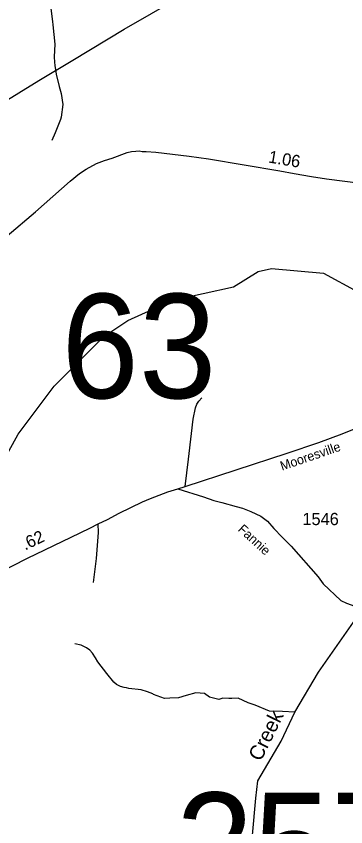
# Model space of a CAD drawing. Extents: x 1473865 to 1648260, y 639067 to 773536.
# Drawn here: x 1505377 to 1508748, y 688484 to 696762 of the extents above; entities that cross this region are included whole.
import ezdxf

# ---------------------------------------------------------------- set-up
doc = ezdxf.new("R2010")
doc.units = 0
for name, color, linetype in [('Exist Hydrographic Creek Single Shore', 7, 'Continuous'), ('Exist Hydrographic Creek Single Shore Label', 7, 'Continuous'), ('Exist Hydrographic Misc Water Feature', 7, 'Continuous'), ('Exist Road Non-System Type 51', 7, 'Continuous'), ('Exist Road Primary NC Attributed', 7, 'Continuous'), ('Exist Road Primary NC Label', 7, 'Continuous'), ('Exist Road Primary NC Mileage Hundredths English Label', 7, 'Continuous'), ('Exist Road Secondary Mileage Hundredths English Label', 7, 'Continuous'), ('Exist Road Secondary Structure Standard Bridge Number Label', 7, 'Continuous'), ('Exist Road Secondary Type 41 Attributed', 7, 'Continuous'), ('Exist Road Secondary Type 51 Attributed', 7, 'Continuous'), ('Exist Road Secondary Type 51 Label', 7, 'Continuous'), ('Exist Road Secondary Type 51 Number Label', 7, 'Continuous'), ('Exist Utilities Electrical Transmission Line', 7, 'Continuous')]:
    doc.layers.add(name, color=color, linetype=linetype)

msp = doc.modelspace()

# ---------------------------------------------------------------- linework, layer by layer
at = {"layer": 'Exist Hydrographic Creek Single Shore'}
msp.add_lwpolyline([(1506936.3, 686575), (1507288.2, 687065.1), (1507403.1, 687310.2), (1507793.8, 688397.9), (1507826, 688775.1), (1507847, 688952.4), (1508088, 689357.9), (1508226.5, 689652.9), (1508466.8, 690061.7), (1508922.4, 690711.2), (1509150.1, 691532.5), (1509870.2, 692952), (1509972.4, 693143.3), (1510085.1, 693407.6)], dxfattribs=at)
at = {"layer": 'Exist Hydrographic Misc Water Feature'}
for points in [[(1505726.1, 696868.1), (1505747.2, 696707.8), (1505750.7, 696675.7), (1505770.8, 696476.2), (1505769.9, 696411.6), (1505764.8, 696347.7), (1505767.8, 696291.7), (1505771.2, 696259.6), (1505785.6, 696171.4), (1505815.4, 696042.9), (1505838.1, 695974.6), (1505853.3, 695862.3), (1505837.7, 695730.7), (1505829.3, 695706.9), (1505775, 695572), (1505741.5, 695492.7)], [(1504892, 691654.4), (1504994, 691767.3), (1505398.1, 692494.4), (1505765, 692982.7), (1506274.1, 693491.1), (1506518.1, 693653.5), (1506980, 693860.9), (1507600.1, 693999.3), (1507852, 694155.1), (1507986, 694185.2), (1508519.7, 694139.3), (1508870.8, 693945.9), (1509102.7, 693784.8), (1509424.8, 693520.4), (1509524.7, 693410.8), (1509585.9, 693298), (1509660, 693246.4), (1509788.8, 693230.3), (1509908, 693285.1), (1510085.1, 693407.6)], [(1508226.5, 689652.9), (1508099.6, 689661.9), (1507967.6, 689665.2), (1507820.6, 689724.5), (1507749, 689749.8), (1507645.5, 689797.3), (1507583.5, 689793.8), (1507551.5, 689794.4), (1507490.9, 689797.3), (1507449, 689784.4), (1507352.2, 689806.1), (1507304, 689845.7), (1507213.8, 689852.1), (1507114, 689826.3), (1507036.7, 689800.6), (1506946.8, 689797.1), (1506892, 689794.9), (1506780, 689835.5), (1506772.7, 689841.1), (1506721.1, 689862.1), (1506655.5, 689883.3), (1506529.8, 689897.7), (1506505.8, 689902.1), (1506481.9, 689906.6), (1506442, 689915.3), (1506402.4, 689938), (1506374.8, 689960.6), (1506304.4, 690049.8), (1506212.4, 690167.5), (1506189.2, 690207.9), (1506158.1, 690258.5), (1506130.6, 690289), (1506097, 690311.6), (1506041.5, 690338.6), (1505977.8, 690353.8)]]:
    msp.add_lwpolyline(points, dxfattribs=at)
at = {"layer": 'Exist Road Non-System Type 51'}
for points in [[(1507103.3, 691960), (1507137.9, 692239), (1507169.6, 692499.4), (1507186.2, 692645.6), (1507210.4, 692763.7), (1507224, 692798.5), (1507245.2, 692831.8), (1507275.5, 692863.6)], [(1506165.6, 690977.8), (1506199, 691223.3), (1506218.8, 691489), (1506216.2, 691578.9)]]:
    msp.add_lwpolyline(points, dxfattribs=at)
at = {"layer": 'Exist Road Primary NC Attributed'}
for points in [[(1507031, 691937.1), (1507103.3, 691960), (1508146.5, 692298.5), (1508471.9, 692409.8), (1508711.1, 692496.3), (1509441, 692789.9), (1509870.2, 692952)], [(1504107.9, 690506.7), (1504416.2, 690674.1), (1504748.1, 690848.3), (1505493.7, 691228.7), (1505938.6, 691440.2), (1506130, 691533.4), (1506216.2, 691578.9), (1506309.1, 691622.8), (1506430, 691685.2), (1506667.7, 691801.7), (1506750, 691836.5), (1506929.1, 691903.9), (1507031, 691937.1)]]:
    msp.add_lwpolyline(points, dxfattribs=at)
at = {"layer": 'Exist Road Secondary Type 41 Attributed'}
msp.add_lwpolyline([(1507031, 691937.1), (1507291.6, 691853.4), (1507399, 691817.4), (1507479.8, 691796.6), (1507626.6, 691754.3), (1507689.9, 691736.7), (1507777.5, 691704.5), (1507877.4, 691654.7), (1507946.6, 691603.7), (1508012.9, 691531), (1508097.8, 691441.9), (1508190.4, 691350.6), (1508464, 691036.7), (1508517.1, 690965), (1508696.7, 690794.5), (1508754.1, 690766.5), (1508840.2, 690735.6), (1508922.4, 690711.2)], dxfattribs=at)
at = {"layer": 'Exist Road Secondary Type 51 Attributed'}
msp.add_lwpolyline([(1505285.8, 694519.8), (1505573.1, 694765.5), (1505927.4, 695076.4), (1506024.6, 695155), (1506091.2, 695200.1), (1506198, 695256.4), (1506280.4, 695287.3), (1506358.8, 695312.2), (1506511.4, 695369.9), (1506555.6, 695379.2), (1506599.8, 695384.8), (1506635.6, 695386.2), (1506663.5, 695381.7), (1506705.5, 695381.2), (1506805.4, 695373.6), (1507144.8, 695332.7), (1507344.3, 695305.9), (1508074.4, 695183.5), (1508218, 695155.4), (1508397.6, 695124.8), (1508551.2, 695100.6), (1508896.5, 695055.7)], dxfattribs=at)
at = {"layer": 'Exist Utilities Electrical Transmission Line'}
msp.add_lwpolyline([(1497505.6, 689934.1), (1497757.5, 690075.9), (1498436.8, 690557.9), (1499474.8, 691285.7), (1499958.6, 691629.9), (1500646.9, 692201.7), (1501343.2, 692785.6), (1502124.6, 693436.2), (1502832.9, 694019.8), (1503630.1, 694684.5), (1504266.4, 695234.9), (1504546.7, 695455.6), (1504675.5, 695540), (1505197.1, 695853.9), (1505609.8, 696107.1), (1505956, 696313), (1506481.4, 696628.8), (1507041, 696952.1)], dxfattribs=at)

# ---------------------------------------------------------------- texts
at = {"layer": 'Exist Hydrographic Creek Single Shore Label'}
msp.add_text('Creek', height=150, rotation=63.62515, dxfattribs=at).set_placement((1507878, 689143.7))
at = {"layer": 'Exist Road Primary NC Label'}
msp.add_text('Mooresville', height=95, rotation=18.88158, dxfattribs=at).set_placement((1508095.4, 692119.8))
at = {"layer": 'Exist Road Primary NC Mileage Hundredths English Label'}
msp.add_text('.62', height=125, rotation=25.43016, dxfattribs=at).set_placement((1505468.2, 691305.2))
at = {"layer": 'Exist Road Secondary Mileage Hundredths English Label'}
msp.add_text('1.06', height=125, rotation=350.32235, dxfattribs=at).set_placement((1507950.2, 695269.2))
at = {"layer": 'Exist Road Secondary Structure Standard Bridge Number Label'}
for s, p in [('63', (1505838.3, 692861.1)), ('257', (1507009.5, 687767.2))]:
    msp.add_text(s, height=1066.27, dxfattribs=at).set_placement(p)
at = {"layer": 'Exist Road Secondary Type 51 Label'}
msp.add_text('Fannie', height=95, rotation=317.44021, dxfattribs=at).set_placement((1507637.6, 691512.6))
at = {"layer": 'Exist Road Secondary Type 51 Number Label'}
msp.add_text('1546', height=125, dxfattribs=at).set_placement((1508303.7, 691564.9))

doc.saveas('drawing.dxf')
